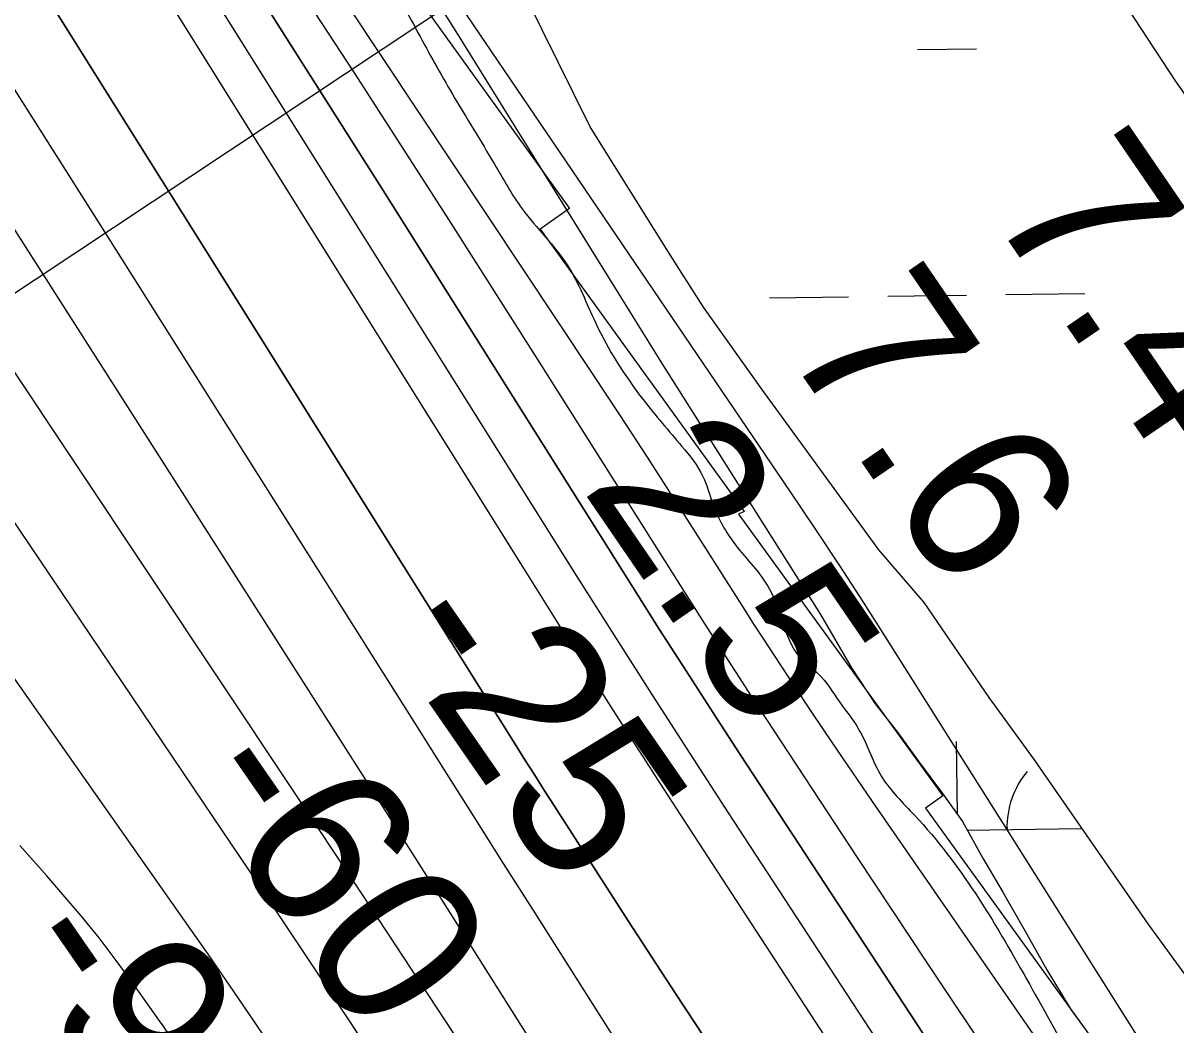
# Model space of a CAD drawing. Extents: x 3767014 to 3805179, y 361544 to 387384.
# Drawn here: x 3798366.7 to 3798835, y 370315 to 370722 of the extents above; entities that cross this region are included whole.
import ezdxf

# ---------------------------------------------------------------- set-up
doc = ezdxf.new("R2010")
doc.units = 0
for name, color, linetype in [('V-RIVR-EDGE', 7, 'Continuous'), ('V-RIVR-RANG', 7, 'Continuous'), ('V-RRAP-RVMT', 7, 'Continuous'), ('V-SITE-VEGE', 7, 'Continuous'), ('V-TOPO-DPTH', 7, 'Continuous'), ('V-TOPO-MAJR', 7, 'Continuous'), ('V-TOPO-MINR', 7, 'Continuous'), ('V-TOPO-WATR', 7, 'Continuous'), ('V-WETL-SWMP', 7, 'Continuous')]:
    doc.layers.add(name, color=color, linetype=linetype)

msp = doc.modelspace()

# ---------------------------------------------------------------- linework, layer by layer
at = {"layer": 'V-RIVR-EDGE'}
msp.add_spline([(3790762.542, 377273.208), (3790789.189, 377260.934), (3790814.033, 377250.925), (3790855.143, 377236.354), (3790875.912, 377224.094), (3790905.251, 377203.222), (3790921.941, 377186.903), (3790937.296, 377179.631), (3790948.146, 377178.7), (3790961.71, 377178.666), (3790990.193, 377177.239), (3790999.681, 377174.503), (3791008.704, 377166.342), (3791022.698, 377156.812), (3791057.909, 377133.665), (3791099.903, 377110.953), (3791137.38, 377089.609), (3791158.603, 377078.252), (3791187.494, 377059.19), (3791203.762, 377055.08), (3791225.012, 377054.576), (3791227.732, 377057.282), (3791228.194, 377061.35), (3791228.736, 377097.522), (3791231.021, 377107.463), (3791237.36, 377111.065), (3791250.023, 377111.938), (3791262.219, 377106.934), (3791267.154, 377091.549), (3791274.321, 377063.949), (3791285.553, 377034.983), (3791300.875, 377014.146), (3791317.561, 376996.471), (3791350.925, 376957.955), (3791384.299, 376923.056), (3791405.513, 376908.082), (3791430.803, 376895.359), (3791478.257, 376886.199), (3791509.89, 376878.886), (3791546.481, 376865.231), (3791578.989, 376846.159), (3791596.579, 376828.03), (3791619.588, 376807.626), (3791652.547, 376787.649), (3791693.204, 376772.627), (3791725.727, 376759.434), (3791765.925, 376741.701), (3791794.392, 376733.944), (3791825.569, 376725.275), (3791848.155, 376716.176), (3791861.679, 376699.865), (3791885.596, 376680.815), (3791913.138, 376664.47), (3791953.324, 376641.762), (3791977.262, 376631.303), (3791995.328, 376623.12), (3792017.447, 376608.144), (3792043.184, 376593.611), (3792096.924, 376566.349), (3792122.65, 376547.295), (3792146.56, 376525.532), (3792159.63, 376508.317), (3792177.677, 376492.447), (3792221.48, 376469.279), (3792246.782, 376461.982), (3792271.635, 376455.59), (3792291.507, 376446.046), (3792316.332, 376428.35), (3792353.789, 376399.319), (3792379.944, 376370.768), (3792397.088, 376355.353), (3792424.629, 376339.007), (3792443.608, 376334.438), (3792459.432, 376333.495), (3792476.156, 376331.193), (3792509.14, 376321.616), (3792543.012, 376305.707), (3792563.322, 376290.735), (3792588.143, 376271.231), (3792613.868, 376251.724), (3792659.02, 376225.84), (3792684.298, 376208.595), (3792708.68, 376194.518), (3792727.205, 376189.046), (3792745.736, 376186.287), (3792765.171, 376183.074), (3792785.5, 376175.789), (3792806.714, 376160.364), (3792841.011, 376133.149), (3792873.981, 376118.147), (3792902.449, 376110.842), (3792930.906, 376099.015), (3792949.42, 376089.022), (3792967.046, 376085.813), (3792982.419, 376085.775), (3792999.609, 376088.898), (3793006.389, 376087.977), (3793010.902, 376084.348), (3793021.731, 376075.278), (3793040.691, 376063.023), (3793068.247, 376052.555), (3793106.19, 376037.088), (3793135.551, 376025.259), (3793150.46, 376020.249), (3793193.815, 375998.89), (3793237.157, 375972.558), (3793264.687, 375951.69), (3793280.024, 375937.183), (3793282.704, 375923.612), (3793281.328, 375915.929), (3793274.063, 375903.286), (3793270.861, 375888.373), (3793269.462, 375871.194), (3793275.764, 375859.875), (3793296.502, 375834.955), (3793324.014, 375806.853), (3793344.792, 375798.21), (3793360.598, 375790.484), (3793365.997, 375779.619), (3793376.359, 375764.22), (3793393.511, 375751.97), (3793417.014, 375748.294), (3793431.475, 375745.093), (3793455.413, 375734.634), (3793486.095, 375708.333), (3793528.974, 375677.481), (3793575.919, 375645.261), (3793615.198, 375621.652), (3793685.181, 375580.332), (3793725.818, 375557.172), (3793779.106, 375530.363), (3793837.801, 375495.401), (3793890.625, 375463.619), (3793923.112, 375435.957), (3793962.365, 375401.948), (3794014.707, 375357.96), (3794053.521, 375328.925), (3794086.459, 375300.81), (3794118.954, 375276.313), (3794169.507, 375240.468), (3794189.815, 375224.592), (3794258.884, 375179.657), (3794318.934, 375144.24), (3794367.245, 375116.087), (3794412.842, 375087.488), (3794441.723, 375064.357), (3794476.019, 375036.69), (3794544.609, 374980.905), (3794573.475, 374951.443), (3794605.06, 374924.688), (3794631.234, 374904.276), (3794678.17, 374868.439), (3794737.294, 374824.434), (3794790.555, 374786.321), (3794828.921, 374759.096), (3794850.59, 374745.026), (3794891.647, 374708.752), (3794930.464, 374681.074), (3794978.338, 374658.8), (3795008.139, 374641.996), (3795039.75, 374626.093), (3795084.002, 374602.019), (3795106.571, 374586.137), (3795138.639, 374572.041), (3795167.551, 374561.118), (3795192.381, 374545.683), (3795210.877, 374528.455), (3795217.169, 374513.066), (3795208.541, 374498.166), (3795201.279, 374486.88), (3795200.341, 374473.318), (3795203.484, 374464.267), (3795208.893, 374457.471), (3795232.37, 374443.396), (3795243.189, 374429.805), (3795253.556, 374416.666), (3795258.978, 374415.297), (3795274.353, 374415.711), (3795280.677, 374413.434), (3795282.476, 374409.36), (3795292.858, 374402.1), (3795305.49, 374390.765), (3795322.163, 374367.664), (3795339.297, 374348.178), (3795366.811, 374320.981), (3795397.053, 374299.655), (3795427.294, 374277.876), (3795452.567, 374258.371), (3795471.97, 374242.497), (3795494.973, 374219.38), (3795569.392, 374143.686), (3795598.262, 374116.033), (3795626.7, 374096.519), (3795645.196, 374079.292), (3795673.158, 374050.284), (3795719.618, 374004.954), (3795740.817, 373983.65), (3795781.421, 373947.377), (3795816.146, 373910.214), (3795843.664, 373884.373), (3795866.211, 373859.9), (3795883.346, 373840.867), (3795907.263, 373821.817), (3795923.97, 373812.281), (3795953.306, 373790.505), (3795990.747, 373754.691), (3796043.983, 373706.631), (3796081.869, 373668.104), (3796112.993, 373637.732), (3796157.192, 373592.407), (3796177.488, 373571.557), (3796203.198, 373546.173), (3796215.811, 373527.151), (3796242.895, 373508.546), (3796261.389, 373490.414), (3796279.422, 373469.118), (3796294.289, 373446.925), (3796330.377, 373412.924), (3796359.701, 373386.174), (3796378.193, 373367.138), (3796386.769, 373361.238), (3796398.523, 373360.305), (3796405.757, 373359.835), (3796408.459, 373355.759), (3796411.588, 373340.83), (3796417.444, 373332.224), (3796440.448, 373309.559), (3796492.759, 373252.91), (3796510.793, 373231.614), (3796536.052, 373206.683), (3796552.735, 373187.651), (3796573.927, 373163.634), (3796595.575, 373141.425), (3796655.092, 373073.454), (3796671.332, 373058.04), (3796672.217, 373050.351), (3796678.525, 373041.293), (3796696.576, 373026.779), (3796724.534, 372996.415), (3796738.956, 372977.389), (3796761.512, 372956.081), (3796821.957, 372898.056), (3796855.785, 372864.06), (3796879.236, 372839.133), (3796899.53, 372817.832), (3796932.473, 372791.525), (3796984.795, 372739.397), (3797032.156, 372692.708), (3797082.224, 372643.751), (3797113.799, 372612.926), (3797149.42, 372572.596), (3797163.391, 372554.023), (3797170.574, 372533.206), (3797177.792, 372526.405), (3797191.768, 372510.093), (3797197.63, 372503.296), (3797214.311, 372483.812), (3797223.314, 372467.512), (3797231.875, 372455.283), (3797254.426, 372432.167), (3797286.87, 372387.323), (3797326.105, 372345.627), (3797356.318, 372312.545), (3797386.54, 372283.08), (3797408.64, 372260.417), (3797430.271, 372231.426), (3797507.377, 372144.873), (3797533.964, 372108.634), (3797544.773, 372090.973), (3797557.406, 372080.09), (3797579.505, 372056.975), (3797593.474, 372037.498), (3797606.094, 372021.189), (3797619.175, 372008.496), (3797635.886, 372000.768), (3797653.044, 371991.231), (3797663.416, 371979.901), (3797667.466, 371972.204), (3797666.532, 371959.998), (3797666.97, 371954.571), (3797680.498, 371939.617), (3797700.343, 371919.22), (3797717.924, 371897.925), (3797747.233, 371864.845), (3797772.933, 371835.391), (3797788.259, 371816.363), (3797818.904, 371775.141), (3797848.638, 371731.208), (3797866.676, 371711.72), (3797882.441, 371687.265), (3797901.362, 371658.732), (3797910.79, 371631.579), (3797925.65, 371607.126), (3797939.193, 371598.049), (3797959.028, 371574.036), (3797986.075, 371540.509), (3798011.761, 371505.177), (3798035.187, 371470.303), (3798048.702, 371450.374), (3798065.378, 371428.63), (3798132.967, 371333.509), (3798165.406, 371286.404), (3798203.264, 371236.573), (3798234.358, 371193.993), (3798241.553, 371178.15), (3798255.972, 371157.767), (3798272.66, 371140.996), (3798285.264, 371117.905), (3798298.799, 371106.115), (3798313.19, 371074.428), (3798329.358, 371030.077), (3798346.005, 370996.576), (3798361.763, 370969.407), (3798372.581, 370955.364), (3798391.049, 370926.832), (3798405.905, 370900.57), (3798412.644, 370882.919), (3798420.297, 370869.336), (3798430.674, 370860.267), (3798438.337, 370850.752), (3798450.956, 370833.991), (3798482.926, 370780.105), (3798511.325, 370744.767), (3798527.084, 370718.05), (3798541.04, 370693.147), (3798558.151, 370664.619), (3798569.41, 370646.505), (3798587.892, 370623.399), (3798599.139, 370600.311), (3798618.504, 370569.064), (3798634.283, 370550.034), (3798642.843, 370537.805), (3798646.885, 370526.491), (3798655.888, 370510.191), (3798669.86, 370492.07), (3798683.353, 370463.099), (3798689.67, 370457.657), (3798698.233, 370446.332), (3798705.893, 370435.461), (3798715.34, 370415.995), (3798728.865, 370400.136), (3798774.369, 370333.556), (3798793.275, 370299.597), (3798811.732, 370266.544), (3798830.192, 370234.847)], degree=3, dxfattribs=at)
at = {"layer": 'V-RIVR-RANG'}
msp.add_line((3798795.524, 370899.181), (3797929.108, 370323.922), dxfattribs=at)
at = {"layer": 'V-RRAP-RVMT'}
for p, q in [((3798500.416, 370769.158), (3798588.648, 370646.614)), ((3798588.648, 370646.614), (3798576.66, 370638.305)), ((3798576.66, 370638.305), (3798659.517, 370523.62)), ((3798659.517, 370523.62), (3798657.265, 370522.512)), ((3798657.265, 370522.512), (3798740.287, 370408.119)), ((3798740.287, 370408.119), (3798733.248, 370403.071)), ((3798733.248, 370403.071), (3798815.239, 370289.646))]:
    msp.add_line(p, q, dxfattribs=at)
at = {"layer": 'V-SITE-VEGE'}
for p, q in [((3798596.99, 370679.866), (3798543.13, 370788.996)), ((3798792.554, 370762.485), (3798834.704, 370698.548)), ((3798834.704, 370698.548), (3798859.739, 370662.577)), ((3798628.589, 370629.258), (3798596.99, 370679.866)), ((3798643.075, 370606.617), (3798628.589, 370629.258)), ((3798666.797, 370573.309), (3798643.075, 370606.617)), ((3798714.247, 370508.016), (3798666.797, 370573.309)), ((3798732.722, 370486.682), (3798714.247, 370508.016)), ((3798759.071, 370448.049), (3798732.722, 370486.682)), ((3798777.524, 370422.732), (3798759.071, 370448.049)), ((3798823.641, 370356.12), (3798777.524, 370422.732)), ((3798852.638, 370316.148), (3798823.641, 370356.12))]:
    msp.add_line(p, q, dxfattribs=at)
at = {"layer": 'V-TOPO-DPTH'}
for points in [[(3799513.418, 369264.801), (3799044.99, 369924.304), (3799040.343, 369930.873), (3799035.712, 369937.453), (3799031.105, 369944.051), (3799026.516, 369950.66), (3798711.7, 370405.802), (3798703.528, 370417.705), (3798695.412, 370429.645), (3798687.38, 370441.641), (3798679.403, 370453.676), (3798667.235, 370472.173), (3798665.391, 370474.991), (3798663.558, 370477.816), (3798661.739, 370480.65), (3798659.93, 370483.49), (3798642.005, 370511.792), (3798631.185, 370528.751), (3798620.29, 370545.663), (3798609.283, 370562.501), (3798598.202, 370579.291), (3798142.318, 371265.063)], [(3798080.844, 371203.43), (3798440.935, 370629.557), (3798463.207, 370594.051), (3798485.47, 370558.54), (3798507.722, 370523.022), (3798529.966, 370487.499), (3798566.534, 370429.08), (3798570.501, 370422.77), (3798574.482, 370416.47), (3798578.487, 370410.185), (3798582.508, 370403.909), (3798612.488, 370357.303), (3798631.643, 370327.821), (3798650.975, 370298.456), (3798670.574, 370269.268), (3798690.35, 370240.198), (3798926.864, 369895.905), (3798935.218, 369883.872), (3798943.651, 369871.895), (3798952.201, 369860.002), (3798960.83, 369848.166), (3799451.508, 369182.043)], [(3798080.844, 371203.43), (3798440.935, 370629.557), (3798463.207, 370594.051), (3798485.47, 370558.54), (3798507.722, 370523.022), (3798529.966, 370487.499), (3798566.534, 370429.08), (3798570.501, 370422.77), (3798574.482, 370416.47), (3798578.487, 370410.185), (3798582.508, 370403.909), (3798612.488, 370357.303), (3798631.643, 370327.821), (3798650.975, 370298.456), (3798670.574, 370269.268), (3798690.35, 370240.198), (3798926.864, 369895.905), (3798935.218, 369883.872), (3798943.651, 369871.895), (3798952.201, 369860.002), (3798960.83, 369848.166), (3799451.508, 369182.043)], [(3799909.314, 368526.776), (3799896.472, 368547.641), (3799756.173, 368773.235), (3799718.408, 368833.223), (3799680.208, 368892.929), (3799641.355, 368952.212), (3799602.066, 369011.213), (3799534.765, 369111.088), (3799528.75, 369119.905), (3799522.669, 369128.674), (3799516.487, 369137.374), (3799510.238, 369146.026), (3798967.32, 369888.75), (3798648.538, 370377.568), (3798628.397, 370408.645), (3798608.375, 370439.799), (3798588.531, 370471.066), (3798568.805, 370502.408), (3798214.596, 371068.804)], [(3799909.314, 368526.776), (3799896.472, 368547.641), (3799756.173, 368773.235), (3799718.408, 368833.223), (3799680.208, 368892.929), (3799641.355, 368952.212), (3799602.066, 369011.213), (3799534.765, 369111.088), (3799528.75, 369119.905), (3799522.669, 369128.674), (3799516.487, 369137.374), (3799510.238, 369146.026), (3798967.32, 369888.75), (3798648.538, 370377.568), (3798628.397, 370408.645), (3798608.375, 370439.799), (3798588.531, 370471.066), (3798568.805, 370502.408), (3798214.596, 371068.804)], [(3798449.117, 370754.565), (3798511.595, 370656.106), (3798614.292, 370492.899), (3798625.097, 370475.832), (3798635.963, 370458.806), (3798646.922, 370441.839), (3798657.944, 370424.911), (3798745.509, 370291.223), (3798787.428, 370227.7), (3798829.636, 370164.371), (3798872.276, 370101.332), (3798915.206, 370038.487), (3798968.591, 369960.907), (3798985.113, 369937.047), (3799001.728, 369913.251), (3799018.481, 369889.552), (3799035.327, 369865.919), (3799133.627, 369728.858), (3799199.605, 369636.681), (3799265.467, 369544.421), (3799331.156, 369452.038), (3799396.729, 369359.572), (3799517.853, 369188.431)], [(3798449.117, 370754.565), (3798511.595, 370656.106), (3798614.292, 370492.899), (3798625.097, 370475.832), (3798635.963, 370458.806), (3798646.922, 370441.839), (3798657.944, 370424.911), (3798745.509, 370291.223), (3798787.428, 370227.7), (3798829.636, 370164.371), (3798872.276, 370101.332), (3798915.206, 370038.487), (3798968.591, 369960.907), (3798985.113, 369937.047), (3799001.728, 369913.251), (3799018.481, 369889.552), (3799035.327, 369865.919), (3799133.627, 369728.858), (3799199.605, 369636.681), (3799265.467, 369544.421), (3799331.156, 369452.038), (3799396.729, 369359.572), (3799517.853, 369188.431)], [(3799433.69, 369119.675), (3799197.422, 369448.65), (3799149.477, 369515.173), (3799101.384, 369581.589), (3799053.07, 369647.844), (3799004.609, 369713.992), (3798950.99, 369786.925), (3798929.416, 369816.659), (3798908.093, 369846.569), (3798887.147, 369876.745), (3798866.452, 369907.098), (3798849.138, 369932.837), (3798820.153, 369976.308), (3798791.404, 370019.933), (3798763.011, 370063.791), (3798734.854, 370107.803), (3798573.835, 370361.761), (3798561.866, 370380.651), (3798549.906, 370399.545), (3798537.957, 370418.448), (3798526.016, 370437.355), (3798397.325, 370641.272), (3798333.359, 370742.091)], [(3799433.69, 369119.675), (3799197.422, 369448.65), (3799149.477, 369515.173), (3799101.384, 369581.589), (3799053.07, 369647.844), (3799004.609, 369713.992), (3798950.99, 369786.925), (3798929.416, 369816.659), (3798908.093, 369846.569), (3798887.147, 369876.745), (3798866.452, 369907.098), (3798849.138, 369932.837), (3798820.153, 369976.308), (3798791.404, 370019.933), (3798763.011, 370063.791), (3798734.854, 370107.803), (3798573.835, 370361.761), (3798561.866, 370380.651), (3798549.906, 370399.545), (3798537.957, 370418.448), (3798526.016, 370437.355), (3798397.325, 370641.272), (3798333.359, 370742.091)]]:
    msp.add_lwpolyline(points, dxfattribs=at)
at = {"layer": 'V-TOPO-MAJR'}
msp.add_lwpolyline([(3799425.954, 369074.612), (3799246.134, 369321.38), (3799184.993, 369405.49), (3799123.982, 369489.694), (3799063.168, 369574.041), (3799002.485, 369658.482), (3798884.573, 369822.962), (3798882.957, 369825.243), (3798881.357, 369827.535), (3798879.781, 369829.844), (3798878.222, 369832.165), (3798831.624, 369902.336), (3798806.913, 369939.837), (3798782.38, 369977.453), (3798758.114, 370015.243), (3798734.028, 370053.149), (3798540.029, 370360.853), (3798533.01, 370371.966), (3798525.979, 370383.071), (3798518.93, 370394.164), (3798511.869, 370405.249), (3798054.638, 371121.806)], dxfattribs=at)
at = {"layer": 'V-TOPO-MINR'}
for points in [[(3799451.508, 369182.043), (3798960.83, 369848.166), (3798952.201, 369860.002), (3798943.651, 369871.895), (3798935.218, 369883.872), (3798926.864, 369895.905), (3798690.35, 370240.198), (3798670.574, 370269.268), (3798650.975, 370298.456), (3798631.643, 370327.821), (3798612.488, 370357.303), (3798582.508, 370403.909), (3798578.487, 370410.185), (3798574.482, 370416.47), (3798570.501, 370422.77), (3798566.534, 370429.08), (3798529.966, 370487.499), (3798507.722, 370523.022), (3798485.47, 370558.54), (3798463.207, 370594.051), (3798440.935, 370629.557), (3798080.844, 371203.43)], [(3799327.846, 369162.733), (3799300.909, 369200.662), (3799274.047, 369238.644), (3799247.234, 369276.661), (3798880.277, 369798.04), (3798873.589, 369807.639), (3798866.961, 369817.279), (3798860.424, 369826.982), (3798853.949, 369836.726), (3798504.36, 370368.18), (3797982.676, 371151.782)], [(3799909.314, 368526.776), (3799896.472, 368547.641), (3799756.173, 368773.235), (3799718.408, 368833.223), (3799680.208, 368892.929), (3799641.355, 368952.212), (3799602.066, 369011.213), (3799534.765, 369111.088), (3799528.75, 369119.905), (3799522.669, 369128.674), (3799516.487, 369137.374), (3799510.238, 369146.026), (3798967.32, 369888.75), (3798648.538, 370377.568), (3798628.397, 370408.645), (3798608.375, 370439.799), (3798588.531, 370471.066), (3798568.805, 370502.408), (3798214.596, 371068.804)], [(3799926.236, 368724.998), (3799876.839, 368797.869), (3799827.815, 368870.988), (3799779.353, 368944.48), (3799731.263, 369018.22), (3799636.885, 369164.157), (3799626.841, 369179.322), (3799616.578, 369194.335), (3799605.989, 369209.118), (3799595.181, 369223.75), (3799048.78, 369946.76), (3798717.671, 370471.647), (3798708.044, 370486.739), (3798698.315, 370501.765), (3798688.436, 370516.692), (3798678.455, 370531.553), (3798352.074, 371012.271)], [(3799513.713, 369165.809), (3799188.644, 369617.467), (3799154.624, 369664.723), (3799120.596, 369711.974), (3799086.558, 369759.216), (3799052.511, 369806.453), (3799029.32, 369838.622), (3799006.973, 369869.847), (3798984.771, 369901.174), (3798962.788, 369932.656), (3798940.95, 369964.239), (3798919.329, 369995.972), (3798897.853, 370027.801), (3798876.593, 370059.775), (3798855.476, 370091.845), (3798653.255, 370401.249), (3798637.667, 370425.247), (3798622.168, 370449.302), (3798606.804, 370473.443), (3798591.53, 370497.642), (3798369.747, 370851.205)], [(3799347.273, 369035.552), (3798962.778, 369577.745), (3798938.647, 369611.857), (3798914.569, 369646.007), (3798890.57, 369680.212), (3798866.623, 369714.454), (3798858.355, 369726.307), (3798838.649, 369754.697), (3798819.032, 369783.147), (3798799.549, 369811.689), (3798780.154, 369840.292), (3798760.838, 369868.949), (3798741.539, 369897.617), (3798722.265, 369926.302), (3798703.007, 369954.999), (3798470.184, 370302.266), (3798460.417, 370316.729), (3798450.586, 370331.147), (3798440.659, 370345.5), (3798430.668, 370359.808), (3798271.97, 370585.47), (3798204.737, 370679.434), (3798136.497, 370772.648)], [(3799354.127, 369075.217), (3799235.198, 369242.624), (3799169.487, 369335.313), (3799103.897, 369428.088), (3799038.489, 369520.991), (3798973.201, 369613.98), (3798873.143, 369756.789), (3798858.052, 369778.489), (3798843.061, 369800.257), (3798828.223, 369822.13), (3798813.485, 369844.071), (3798705.225, 370006.464), (3798667.174, 370063.603), (3798629.161, 370120.766), (3798591.204, 370177.968), (3798553.285, 370235.194), (3798514.7, 370293.487), (3798496.065, 370321.561), (3798477.38, 370349.602), (3798458.621, 370377.593), (3798439.814, 370405.552), (3798258.011, 370675.039), (3798201.087, 370759.305)], [(3799363.395, 369441.917), (3799323.05, 369498.628), (3799040.118, 369895.08), (3799029.386, 369910.193), (3799018.703, 369925.34), (3799008.093, 369940.538), (3798997.53, 369955.77), (3798819.401, 370213.96), (3798790.609, 370256.003), (3798762.012, 370298.178), (3798733.707, 370340.549), (3798705.597, 370383.051), (3798662.603, 370448.55), (3798656.163, 370458.418), (3798649.758, 370468.309), (3798643.406, 370478.234), (3798637.089, 370488.182), (3798575.808, 370585.257), (3798538.662, 370643.619), (3798501.227, 370701.794), (3798463.36, 370759.689)], [(3799517.853, 369188.431), (3799396.729, 369359.572), (3799331.156, 369452.038), (3799265.467, 369544.421), (3799199.605, 369636.681), (3799133.627, 369728.858), (3799035.327, 369865.919), (3799018.481, 369889.552), (3799001.728, 369913.251), (3798985.113, 369937.047), (3798968.591, 369960.907), (3798915.206, 370038.487), (3798872.276, 370101.332), (3798829.636, 370164.371), (3798787.428, 370227.7), (3798745.509, 370291.223), (3798657.944, 370424.911), (3798646.922, 370441.839), (3798635.963, 370458.806), (3798625.097, 370475.832), (3798614.292, 370492.899), (3798511.595, 370656.106), (3798449.117, 370754.565)], [(3799433.69, 369119.675), (3799197.422, 369448.65), (3799149.477, 369515.173), (3799101.384, 369581.589), (3799053.07, 369647.844), (3799004.609, 369713.992), (3798950.99, 369786.925), (3798929.416, 369816.659), (3798908.093, 369846.569), (3798887.147, 369876.745), (3798866.452, 369907.098), (3798849.138, 369932.837), (3798820.153, 369976.308), (3798791.404, 370019.933), (3798763.011, 370063.791), (3798734.854, 370107.803), (3798573.835, 370361.761), (3798561.866, 370380.651), (3798549.906, 370399.545), (3798537.957, 370418.448), (3798526.016, 370437.355), (3798397.325, 370641.272), (3798333.359, 370742.091)], [(3799272.976, 369086.202), (3798800.781, 369751.253), (3798796.35, 369757.549), (3798791.954, 369763.869), (3798787.611, 369770.226), (3798783.304, 369776.607), (3798511.006, 370183.592), (3798496.574, 370205.181), (3798482.153, 370226.777), (3798467.749, 370248.385), (3798453.356, 370270), (3798426.327, 370310.626), (3798425.451, 370311.93), (3798424.568, 370313.228), (3798423.673, 370314.519), (3798422.77, 370315.804), (3798411.289, 370331.995), (3798404.503, 370341.264), (3798397.535, 370350.39), (3798390.294, 370359.301), (3798382.872, 370368.069), (3798376.306, 370375.59), (3798365.359, 370387.914)]]:
    msp.add_lwpolyline(points, dxfattribs=at)
at = {"layer": 'V-TOPO-WATR'}
msp.add_lwpolyline([(3799513.418, 369264.801), (3799044.99, 369924.304), (3799040.343, 369930.873), (3799035.712, 369937.453), (3799031.105, 369944.051), (3799026.516, 369950.66), (3798711.7, 370405.802), (3798703.528, 370417.705), (3798695.412, 370429.645), (3798687.38, 370441.641), (3798679.403, 370453.676), (3798667.235, 370472.173), (3798665.391, 370474.991), (3798663.558, 370477.816), (3798661.739, 370480.65), (3798659.93, 370483.49), (3798642.005, 370511.792), (3798631.185, 370528.751), (3798620.29, 370545.663), (3798609.283, 370562.501), (3798598.202, 370579.291), (3798142.318, 371265.063)], dxfattribs=at)
at = {"layer": 'V-WETL-SWMP'}
for p, q in [((3798535.668, 370729.192), (3798543.075, 370717.448)), ((3798543.075, 370717.448), (3798625.744, 370584.416)), ((3798729.933, 370711.204), (3798753.93, 370711.537)), ((3798717.915, 370611.026), (3798749.912, 370611.471)), ((3798765.91, 370611.693), (3798797.907, 370612.137)), ((3798669.92, 370610.359), (3798701.917, 370610.804)), ((3798625.744, 370584.416), (3798690.607, 370481.751)), ((3798690.607, 370481.751), (3798703.211, 370460.09)), ((3798703.211, 370460.09), (3798712.823, 370445.508)), ((3798712.823, 370445.508), (3798721.846, 370433.957)), ((3798721.846, 370433.957), (3798730.664, 370421.801)), ((3798746.25, 370400.524), (3798745.838, 370430.154)), ((3798730.664, 370421.801), (3798740.084, 370409.037)), ((3798740.084, 370409.037), (3798748.301, 370397.692)), ((3798748.301, 370397.692), (3798756.498, 370382.714)), ((3798750.206, 370394.211), (3798796.333, 370394.852)), ((3798756.498, 370382.714), (3798764.702, 370368.947)), ((3798764.702, 370368.947), (3798773.703, 370353.157)), ((3798773.703, 370353.157), (3798782.502, 370337.369)), ((3798782.502, 370337.369), (3798792.309, 370321.373)), ((3798792.309, 370321.373), (3798804.333, 370304.761))]:
    msp.add_line(p, q, dxfattribs=at)
msp.add_arc((3798801.569, 370395.399), 35.246, 140.02403, 181.56769, dxfattribs=at)

# ---------------------------------------------------------------- texts
at = {"layer": 'V-RIVR-RANG'}
for s, rotation, p in [('7.4', 304.40833, (3798757.859, 370646.641)), ('7.6', 304.40833, (3798674.456, 370591.445)), ('2.5', 304.40833, (3798593.142, 370533.202)), ('-25', 304.69658, (3798511.876, 370474.148)), ('-60', 304.69658, (3798431.771, 370414.175)), ('-91', 304.69658, (3798357.82, 370345.31))]:
    msp.add_text(s, height=67, rotation=rotation, dxfattribs=at).set_placement(p)

doc.saveas('drawing.dxf')
